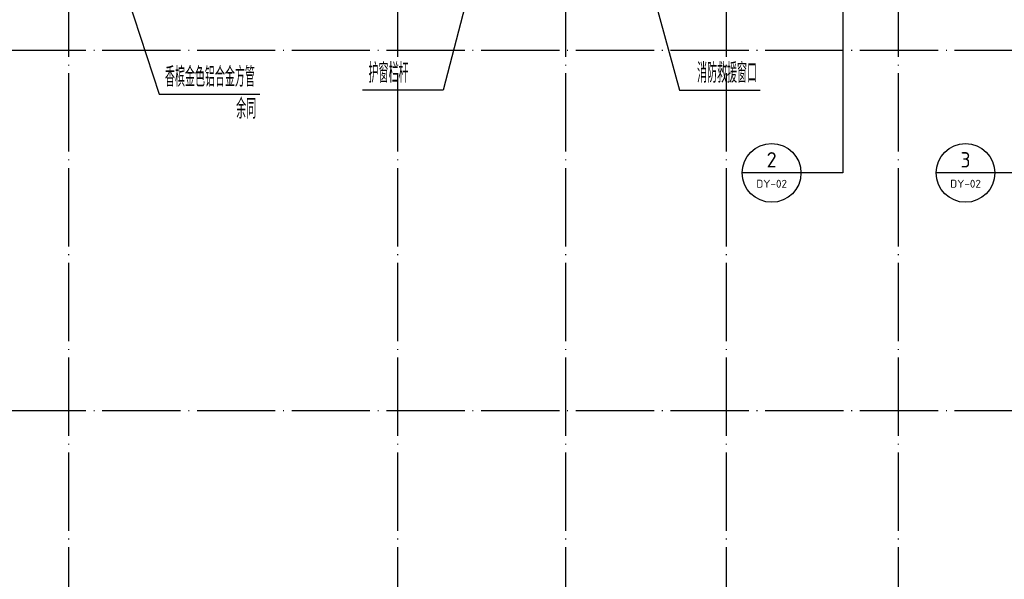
# Model space of a CAD drawing. Extents: x 1779708 to 7299578, y -1121471 to 88434.
# Tile 448 of 656: x 4733866 to 4759027, y -991843 to -977554. Entities that reach past the tile are written whole.
import ezdxf
from ezdxf.enums import TextEntityAlignment as Align

# ---------------------------------------------------------------- set-up
doc = ezdxf.new("R2010")
doc.units = 0
doc.header["$LTSCALE"] = 1000
doc.header["$MEASUREMENT"] = 0
doc.linetypes.add('DOTE', pattern=[2.42, 2, -0.2, 0.02, -0.2])
for name, color, linetype in [('DIM_IDEN', 3, 'CONTINUOUS'), ('DIM_LEAD', 3, 'CONTINUOUS'), ('DOTE', 1, 'DOTE'), ('PUB_TEXT', 7, 'CONTINUOUS'), ('修改', 6, 'CONTINUOUS')]:
    doc.layers.add(name, color=color, linetype=linetype)
doc.styles.add('_TCH_DIM', font='SIMPLEX.shx', dxfattribs={"width": 0.7, "bigfont": 'GBCBIG.shx'})
doc.styles.get("Standard").update_dxf_attribs({"font": 'GBENOR', "bigfont": 'GBCBIG'})

# ---------------------------------------------------------------- blocks, each defined once
blk = doc.blocks.new('A$C159220C3')
at = {"layer": 'DOTE'}
for p, q in [((42800, 149200), (42800, 7200)), ((51200, 149200), (51200, 7200)), ((55500, 149200), (55500, 7200)), ((59600, 149200), (59600, 7200)), ((64000, 149200), (64000, 7200)), ((86800, 91700), (7200, 91700)), ((86800, 82500), (7200, 82500))]:
    blk.add_line(p, q, dxfattribs=at)

msp = doc.modelspace()

# ---------------------------------------------------------------- linework, layer by layer
at = {"layer": 'DIM_IDEN'}
for p, q in [((4754898.3, -973493.3), (4754898.3, -981466.5)), ((4753831.1, -981466.5), (4752331.1, -981466.5)), ((4754898.3, -981466.5), (4753831.1, -981466.5)), ((4758786.9, -981466.5), (4757286.9, -981466.5)), ((4759884.5, -981466.5), (4758786.9, -981466.5))]:
    msp.add_line(p, q, dxfattribs=at)
for centre in [(4753081.1, -981466.5), (4758036.9, -981466.5)]:
    msp.add_circle(centre, 750, dxfattribs=at)
at = {"layer": 'DIM_LEAD'}
for p, q in [((4746207.9, -973513.3), (4744683.9, -979356.5)), ((4749206.4, -973813.3), (4750730.3, -979356.5)), ((4735908.9, -974813.3), (4737432.8, -979458)), ((4737432.8, -979458), (4740004, -979458)), ((4744683.9, -979356.5), (4742623.1, -979356.5)), ((4750730.3, -979356.5), (4752791.2, -979356.5))]:
    msp.add_line(p, q, dxfattribs=at)

# ---------------------------------------------------------------- block references
at = {"layer": '修改'}
msp.add_blockref('A$C159220C3', (4692317.1, -1070043.3), dxfattribs=at)

# ---------------------------------------------------------------- texts
at = {"layer": 'PUB_TEXT', "color": 7, "style": '_TCH_DIM', "width": 0.7}
for s, p in [('香槟金色铝合金方管', (4737579, -979267)), ('护窗栏杆', (4742780.6, -979165.4)), ('消防救援窗口', (4751175.4, -979165.4)), ('余同', (4739396.9, -980079))]:
    msp.add_text(s, height=506.38, dxfattribs=at).set_placement(p)
at = {"layer": 'PUB_TEXT', "color": 7}
for s, height, width, p, p2 in [('2', 391.9, 0.995924, (4752951.9, -981327.7), (4753210.3, -981327.7)), ('3', 392.8, 0.978638, (4757911, -981327.9), (4758162.7, -981327.9)), ('DY-02', 201.87, 1.026321, (4752689.7, -981843.5), (4753472.5, -981843.5)), ('DY-02', 201.87, 1.026321, (4757645.5, -981843.5), (4758428.3, -981843.5))]:
    msp.add_text(s, height=height, dxfattribs=dict(at, width=width)).set_placement(p, p2, align=Align.FIT)

doc.saveas('drawing.dxf')
